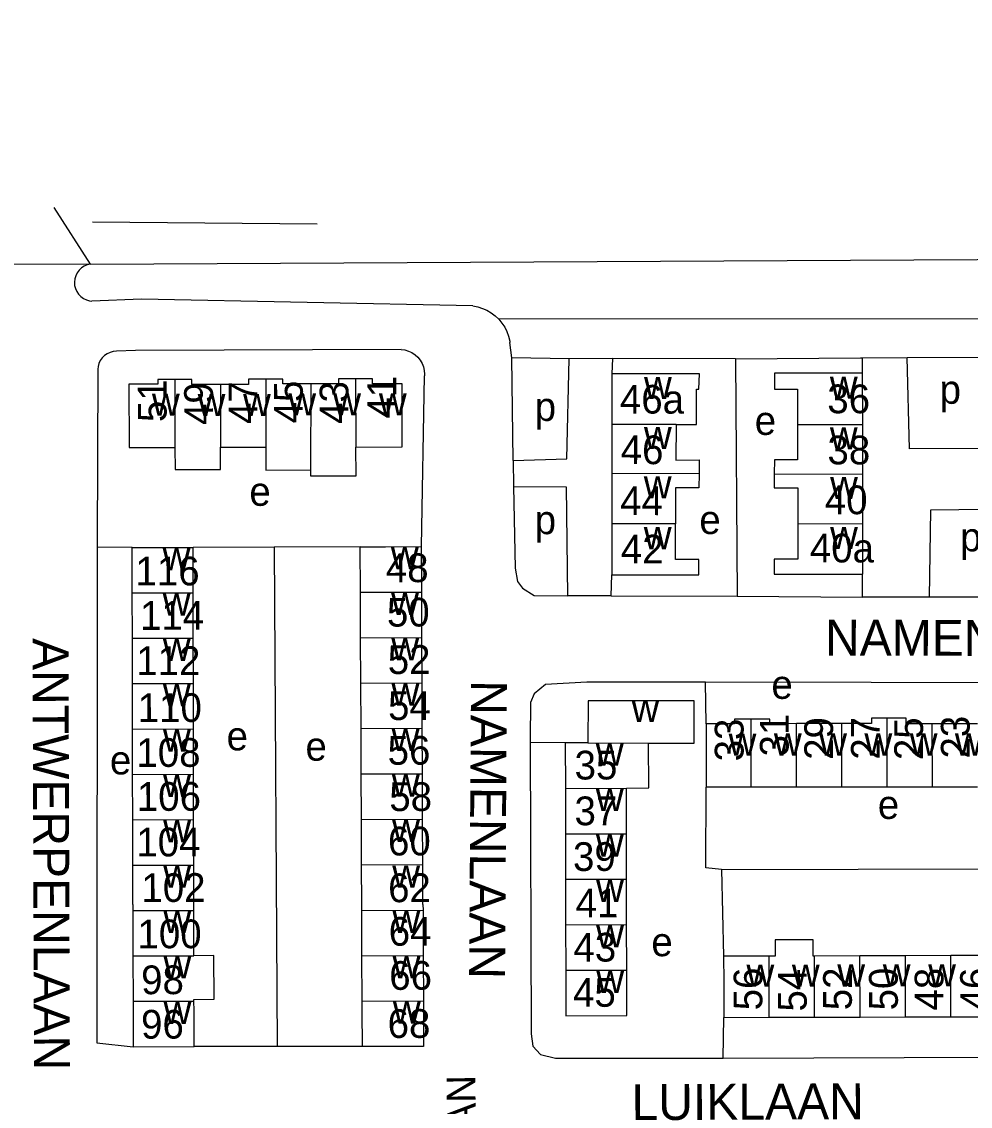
# Model space of a CAD drawing. Extents: x 159675 to 162108, y 386471 to 388472.
# Drawn here: x 161301.9 to 161434, y 388221.9 to 388372.9 of the extents above; entities that cross this region are included whole.
import ezdxf

# ---------------------------------------------------------------- set-up
doc = ezdxf.new("R2010")
doc.units = 0
for name, color, linetype in [('BLT_Basislijn', 7, 'Continuous'), ('BLT_Bebouwing', 7, 'Continuous'), ('BLT_Centroide', 7, 'Continuous'), ('BLT_Huisnummer', 7, 'Continuous'), ('BLT_Huisnummer_ tussenligend', 7, 'Continuous'), ('BLT_Onderverdeling_panden', 7, 'Continuous'), ('BLT_Straatnaam', 7, 'Continuous'), ('BLT_Straatnaam_verkleind', 7, 'Continuous'), ('BLT_Vlakafsluiter', 7, 'Continuous')]:
    doc.layers.add(name, color=color, linetype=linetype)

msp = doc.modelspace()

# ---------------------------------------------------------------- linework, layer by layer
at = {"layer": 'BLT_Basislijn'}
for p, q in [((161311.78, 388345.05), (161343.06, 388344.77)), ((161498.06, 388331.57), (161368.31, 388331.51)), ((161370.15, 388326.1), (161369.87, 388328.27)), ((161370.32, 388311.8), (161370.15, 388326.1)), ((161378.12, 388326), (161370.15, 388326.1)), ((161384.14, 388326.01), (161378.12, 388326)), ((161384.14, 388326.01), (161384.07, 388323.89)), ((161401.25, 388326), (161384.14, 388326.01)), ((161401.25, 388326), (161401.51, 388292.92)), ((161418.9, 388326.14), (161425.15, 388326.16)), ((161418.9, 388326.14), (161418.92, 388323.97)), ((161425.15, 388326.16), (161437.35, 388326.2)), ((161357.56, 388299.83), (161357.98, 388323.62)), ((161370.32, 388311.8), (161370.38, 388308.21)), ((161317.3, 388299.69), (161312.41, 388299.73)), ((161337.05, 388299.75), (161325.77, 388299.71)), ((161349.04, 388299.79), (161337.05, 388299.75)), ((161337.05, 388299.75), (161337.49, 388230.2)), ((161383.96, 388292.98), (161384.08, 388295.9)), ((161418.96, 388292.77), (161418.93, 388295.99)), ((161383.96, 388292.98), (161401.51, 388292.92)), ((161401.51, 388292.92), (161418.96, 388292.77)), ((161428.23, 388292.8), (161418.96, 388292.77)), ((161440.49, 388292.78), (161428.23, 388292.8)), ((161397.17, 388275.13), (161397.1, 388280.93)), ((161377.57, 388272.48), (161372.71, 388272.53)), ((161399.3, 388254.84), (161466.26, 388255.05)), ((161399.3, 388254.84), (161399.62, 388242.77)), ((161399.55, 388228.59), (161399.65, 388234.25)), ((161337.49, 388230.2), (161325.92, 388230.2)), ((161349.34, 388230.19), (161337.49, 388230.2)), ((161399.55, 388228.59), (161468.94, 388228.82))]:
    msp.add_line(p, q, dxfattribs=at)
for points in [[(161311.49, 388339.16), (161655.24, 388340.99), (161682.93, 388341.62), (161700.12, 388342.7), (161722.11, 388344.51), (161738.22, 388346.98), (161756.66, 388350.37), (161784.83, 388357.74), (161832.04, 388372.93)], [(161311.49, 388339.16), (161311.05, 388339.05), (161310.63, 388338.88), (161310.25, 388338.63), (161309.92, 388338.32), (161309.65, 388337.96), (161309.44, 388337.55), (161309.31, 388337.11), (161309.26, 388336.66), (161309.29, 388336.21), (161309.4, 388335.77), (161309.58, 388335.36), (161309.84, 388334.98), (161310.15, 388334.65), (161310.52, 388334.39), (161310.93, 388334.19), (161311.36, 388334.07), (161311.7, 388334.02)], [(161364.71, 388333.34), (161318.6, 388334.28), (161311.7, 388334.02)], [(161364.71, 388333.34), (161365.39, 388333.22), (161366.05, 388333.01), (161366.68, 388332.74), (161367.28, 388332.39), (161367.83, 388331.97), (161368.31, 388331.51)], [(161368.31, 388331.51), (161368.77, 388330.96), (161369.15, 388330.38), (161369.45, 388329.77), (161369.68, 388329.12), (161369.84, 388328.44), (161369.87, 388328.27)], [(161354.74, 388327.28), (161317.74, 388327.15), (161315.1, 388327.03)], [(161354.74, 388327.28), (161355.26, 388327.21), (161355.77, 388327.06), (161356.24, 388326.84), (161356.68, 388326.55), (161357.06, 388326.2), (161357.39, 388325.79), (161357.65, 388325.34), (161357.84, 388324.85), (161357.96, 388324.34), (161357.99, 388323.82), (161357.98, 388323.62)], [(161315.1, 388327.03), (161314.65, 388326.99), (161314.22, 388326.88), (161313.81, 388326.69), (161313.44, 388326.43), (161313.12, 388326.11), (161312.86, 388325.74), (161312.67, 388325.33), (161312.56, 388324.89), (161312.53, 388324.53)], [(161370.32, 388311.8), (161377.79, 388312.03), (161378.12, 388326)], [(161401.25, 388326), (161418.68, 388326.14), (161418.9, 388326.14)], [(161437.35, 388326.2), (161437.41, 388313.51), (161425.5, 388313.46), (161425.15, 388326.16)], [(161312.53, 388324.53), (161312.41, 388300.17), (161312.41, 388299.73)], [(161370.38, 388308.21), (161370.61, 388296.82), (161370.95, 388294.95), (161371.64, 388294.06), (161373.24, 388293.01), (161377.89, 388292.97)], [(161370.38, 388308.21), (161377.71, 388308.17), (161377.89, 388292.97)], [(161440.49, 388292.78), (161440.23, 388305.02), (161428.43, 388304.88), (161428.23, 388292.8)], [(161312.41, 388299.73), (161312.39, 388230.71), (161317.44, 388230.18)], [(161383.96, 388292.98), (161383.73, 388292.98), (161377.89, 388292.97)], [(161397.1, 388280.93), (161396.97, 388280.93), (161380.56, 388280.96), (161374.83, 388280.63), (161373.24, 388279.34), (161372.74, 388278.13), (161372.71, 388273.05), (161372.71, 388272.53)], [(161466.48, 388280.8), (161466.32, 388280.8), (161397.1, 388280.93)], [(161372.71, 388272.53), (161372.82, 388231.99), (161373.06, 388230.24), (161374.12, 388229.09), (161376.2, 388228.57), (161399.55, 388228.59)], [(161399.3, 388254.84), (161397.12, 388255.11), (161397.17, 388266.31)]]:
    msp.add_lwpolyline(points, dxfattribs=at)
at = {"layer": 'BLT_Bebouwing'}
for p, q in [((161384.07, 388323.89), (161384.07, 388316.84)), ((161418.92, 388323.97), (161418.93, 388316.82)), ((161384.07, 388316.84), (161384.07, 388310.03)), ((161418.93, 388316.82), (161418.93, 388309.92)), ((161329.58, 388313.66), (161335.9, 388313.67)), ((161384.07, 388310.03), (161384.08, 388303.02)), ((161418.93, 388309.92), (161418.93, 388303.02)), ((161384.08, 388303.02), (161384.08, 388295.9)), ((161418.93, 388303.02), (161418.93, 388295.99)), ((161317.31, 388293.38), (161317.3, 388299.69)), ((161325.79, 388293.39), (161325.77, 388299.71)), ((161349.07, 388293.46), (161349.04, 388299.79)), ((161357.59, 388293.5), (161357.56, 388299.83)), ((161317.32, 388287.06), (161317.31, 388293.38)), ((161325.8, 388287.07), (161325.79, 388293.39)), ((161349.09, 388287.14), (161349.07, 388293.46)), ((161357.62, 388287.17), (161357.59, 388293.5)), ((161317.34, 388280.74), (161317.32, 388287.06)), ((161325.81, 388280.75), (161325.8, 388287.07)), ((161349.12, 388280.81), (161349.09, 388287.14)), ((161357.64, 388280.85), (161357.62, 388287.17)), ((161317.35, 388274.42), (161317.34, 388280.74)), ((161325.83, 388274.43), (161325.81, 388280.75)), ((161349.15, 388274.48), (161349.12, 388280.81)), ((161357.67, 388274.52), (161357.64, 388280.85)), ((161317.36, 388268.1), (161317.35, 388274.42)), ((161325.84, 388268.12), (161325.83, 388274.43)), ((161349.18, 388268.16), (161349.15, 388274.48)), ((161357.7, 388268.19), (161357.67, 388274.52)), ((161416.07, 388275.17), (161409.77, 388275.17)), ((161434.96, 388275.14), (161428.66, 388275.14)), ((161380.74, 388272.49), (161377.57, 388272.48)), ((161377.57, 388272.48), (161377.59, 388266.15)), ((161317.38, 388261.78), (161317.36, 388268.1)), ((161325.85, 388261.8), (161325.84, 388268.12)), ((161349.2, 388261.83), (161349.18, 388268.16)), ((161357.72, 388261.86), (161357.7, 388268.19)), ((161377.59, 388266.15), (161377.6, 388259.82)), ((161386.09, 388259.84), (161386.08, 388266.17)), ((161403.47, 388266.31), (161397.17, 388266.31)), ((161409.77, 388266.32), (161403.47, 388266.31)), ((161416.07, 388266.32), (161409.77, 388266.32)), ((161422.37, 388266.32), (161416.07, 388266.32)), ((161428.67, 388266.32), (161422.37, 388266.32)), ((161434.96, 388266.32), (161428.67, 388266.32)), ((161317.39, 388255.46), (161317.38, 388261.78)), ((161325.87, 388255.48), (161325.85, 388261.8)), ((161349.23, 388255.5), (161349.2, 388261.83)), ((161357.75, 388255.54), (161357.72, 388261.86)), ((161377.6, 388259.82), (161377.62, 388253.49)), ((161386.11, 388253.51), (161386.09, 388259.84)), ((161317.4, 388250), (161317.39, 388255.46)), ((161325.88, 388250), (161325.87, 388255.48)), ((161349.25, 388250), (161349.23, 388255.5)), ((161357.77, 388250), (161357.75, 388255.54)), ((161377.62, 388253.49), (161377.62, 388250)), ((161386.12, 388250), (161386.11, 388253.51)), ((161317.4, 388250), (161317.4, 388249.14)), ((161317.4, 388249.14), (161317.41, 388242.82)), ((161325.88, 388249.16), (161325.88, 388250)), ((161325.89, 388242.84), (161325.88, 388249.16)), ((161349.26, 388249.17), (161349.25, 388250)), ((161349.28, 388242.85), (161349.26, 388249.17)), ((161357.77, 388250), (161357.78, 388249.21)), ((161357.78, 388249.21), (161357.8, 388242.88)), ((161377.62, 388250), (161377.63, 388247.16)), ((161386.12, 388247.18), (161386.12, 388250)), ((161377.63, 388247.16), (161377.64, 388240.83)), ((161386.13, 388240.84), (161386.12, 388247.18)), ((161317.41, 388242.82), (161317.43, 388236.5)), ((161349.31, 388236.52), (161349.28, 388242.85)), ((161357.8, 388242.88), (161357.83, 388236.56)), ((161405.95, 388242.79), (161399.62, 388242.77)), ((161418.59, 388242.82), (161412.27, 388242.81)), ((161424.92, 388242.84), (161418.59, 388242.82)), ((161431.24, 388242.86), (161424.92, 388242.84)), ((161437.56, 388242.88), (161431.24, 388242.86)), ((161317.43, 388236.5), (161317.44, 388230.18)), ((161399.65, 388234.25), (161405.97, 388234.27)), ((161405.97, 388234.27), (161412.29, 388234.29)), ((161412.29, 388234.29), (161418.62, 388234.31)), ((161418.62, 388234.31), (161424.94, 388234.33)), ((161424.94, 388234.33), (161431.26, 388234.34)), ((161431.26, 388234.34), (161437.59, 388234.36)), ((161317.44, 388230.18), (161325.92, 388230.2))]:
    msp.add_line(p, q, dxfattribs=at)
for points in [[(161323.23, 388323.11), (161320.85, 388323.11), (161320.85, 388322.44), (161316.84, 388322.43), (161316.86, 388313.64), (161323.25, 388313.65)], [(161329.57, 388322.41), (161325.62, 388322.4), (161325.62, 388323.12), (161323.23, 388323.11)], [(161335.89, 388323.13), (161333.51, 388323.13), (161333.51, 388322.41), (161329.57, 388322.41)], [(161342.15, 388322.49), (161338.27, 388322.49), (161338.27, 388323.14), (161335.89, 388323.13)], [(161348.4, 388323.17), (161346.03, 388323.17), (161346.03, 388322.5), (161342.15, 388322.49)], [(161348.41, 388313.69), (161354.89, 388313.7), (161354.88, 388322.49), (161350.76, 388322.49), (161350.76, 388323.17), (161348.4, 388323.17)], [(161392.99, 388316.84), (161395.84, 388316.83), (161395.85, 388321.77), (161396.19, 388321.77), (161396.26, 388323.9), (161384.07, 388323.89)], [(161418.92, 388323.97), (161406.68, 388323.96), (161406.68, 388321.75), (161409.91, 388321.75), (161409.91, 388316.82)], [(161392.99, 388316.84), (161392.98, 388311.88), (161396.22, 388311.89), (161396.2, 388309.95)], [(161409.91, 388316.82), (161409.91, 388311.89), (161406.68, 388311.89), (161406.67, 388309.94)], [(161323.25, 388313.65), (161323.28, 388310.56), (161329.58, 388310.57), (161329.58, 388313.66)], [(161335.9, 388313.67), (161335.88, 388310.49), (161342.14, 388310.5)], [(161342.14, 388310.5), (161342.14, 388309.68), (161348.47, 388309.69), (161348.41, 388313.69)], [(161396.2, 388309.95), (161396.19, 388308.01), (161392.94, 388308.01), (161392.93, 388303.01)], [(161406.67, 388309.94), (161406.67, 388307.99), (161409.95, 388307.99), (161409.94, 388303.03)], [(161384.08, 388295.9), (161396.19, 388295.9), (161396.19, 388298.01), (161392.93, 388298.01), (161392.93, 388303.01)], [(161409.94, 388303.03), (161409.93, 388298.06), (161406.64, 388298.06), (161406.64, 388295.99), (161418.93, 388295.99)], [(161317.3, 388299.69), (161322.3, 388299.71), (161325.77, 388299.71)], [(161349.04, 388299.79), (161352.56, 388299.8), (161357.56, 388299.83)], [(161389.17, 388272.45), (161395.52, 388272.46), (161395.52, 388273.37), (161395.51, 388278.37), (161380.75, 388278.34), (161380.74, 388272.49)], [(161403.47, 388275.81), (161401.15, 388275.81), (161401.15, 388275.13), (161397.17, 388275.13)], [(161409.77, 388275.17), (161406.05, 388275.16), (161406.05, 388275.81), (161403.47, 388275.81)], [(161422.36, 388275.94), (161420.18, 388275.93), (161420.18, 388275.17), (161416.07, 388275.17)], [(161428.66, 388275.14), (161425.03, 388275.14), (161425.03, 388275.94), (161422.36, 388275.94)], [(161397.17, 388275.13), (161397.17, 388270.13), (161397.17, 388266.31)], [(161386.08, 388266.17), (161389.19, 388266.23), (161389.17, 388272.45)], [(161412.27, 388242.81), (161412.06, 388242.8), (161412.06, 388245.07), (161406.8, 388245.05), (161406.81, 388242.79), (161405.95, 388242.79)], [(161325.9, 388236.52), (161325.9, 388236.77), (161328.69, 388236.78), (161328.68, 388242.87), (161325.89, 388242.84)], [(161399.62, 388242.77), (161399.63, 388239.25), (161399.65, 388234.25)], [(161377.64, 388240.83), (161377.66, 388234.49), (161386.15, 388234.51), (161386.14, 388239.51), (161386.13, 388240.84)], [(161325.92, 388230.2), (161325.91, 388235.2), (161325.9, 388236.52)], [(161349.34, 388230.19), (161349.31, 388235.19), (161349.31, 388236.52)], [(161357.83, 388236.56), (161357.86, 388230.23), (161349.34, 388230.19)]]:
    msp.add_lwpolyline(points, dxfattribs=at)
at = {"layer": 'BLT_Onderverdeling_panden'}
for p, q in [((161323.23, 388323.11), (161323.25, 388313.65)), ((161335.89, 388323.13), (161335.9, 388313.67)), ((161348.4, 388323.17), (161348.41, 388313.69)), ((161329.57, 388322.41), (161329.58, 388313.66)), ((161342.15, 388322.49), (161342.14, 388310.5)), ((161392.99, 388316.84), (161384.07, 388316.84)), ((161409.91, 388316.82), (161418.93, 388316.82)), ((161396.2, 388309.95), (161384.07, 388310.03)), ((161406.67, 388309.94), (161418.93, 388309.92)), ((161392.93, 388303.01), (161384.08, 388303.02)), ((161409.94, 388303.03), (161418.93, 388303.02)), ((161317.31, 388293.38), (161325.79, 388293.39)), ((161349.07, 388293.46), (161357.59, 388293.5)), ((161317.32, 388287.06), (161325.8, 388287.07)), ((161349.09, 388287.14), (161357.62, 388287.17)), ((161317.34, 388280.74), (161325.81, 388280.75)), ((161349.12, 388280.81), (161357.64, 388280.85)), ((161403.47, 388266.31), (161403.47, 388275.81)), ((161422.37, 388266.32), (161422.36, 388275.94)), ((161317.35, 388274.42), (161325.83, 388274.43)), ((161349.15, 388274.48), (161357.67, 388274.52)), ((161409.77, 388266.32), (161409.77, 388275.17)), ((161416.07, 388266.32), (161416.07, 388275.17)), ((161428.67, 388266.32), (161428.66, 388275.14)), ((161380.74, 388272.49), (161389.17, 388272.45)), ((161317.36, 388268.1), (161325.84, 388268.12)), ((161349.18, 388268.16), (161357.7, 388268.19)), ((161377.59, 388266.15), (161386.08, 388266.17)), ((161317.38, 388261.78), (161325.85, 388261.8)), ((161349.2, 388261.83), (161357.72, 388261.86)), ((161377.6, 388259.82), (161386.09, 388259.84)), ((161317.39, 388255.46), (161325.87, 388255.48)), ((161349.23, 388255.5), (161357.75, 388255.54)), ((161377.62, 388253.49), (161386.11, 388253.51)), ((161317.4, 388249.14), (161325.88, 388249.16)), ((161349.26, 388249.17), (161357.78, 388249.21)), ((161377.63, 388247.16), (161386.12, 388247.18)), ((161317.41, 388242.82), (161325.89, 388242.84)), ((161349.28, 388242.85), (161357.8, 388242.88)), ((161405.97, 388234.27), (161405.95, 388242.79)), ((161412.29, 388234.29), (161412.27, 388242.81)), ((161418.62, 388234.31), (161418.59, 388242.82)), ((161424.94, 388234.33), (161424.92, 388242.84)), ((161431.26, 388234.34), (161431.24, 388242.86)), ((161377.64, 388240.83), (161386.13, 388240.84)), ((161317.43, 388236.5), (161325.9, 388236.52)), ((161349.31, 388236.52), (161357.83, 388236.56))]:
    msp.add_line(p, q, dxfattribs=at)
at = {"layer": 'BLT_Vlakafsluiter'}
for points in [[(161311.49, 388339.16), (161306.45, 388347.06)], [(161289.09, 388339.27), (161311.49, 388339.16)]]:
    msp.add_lwpolyline(points, dxfattribs=at)

# ---------------------------------------------------------------- texts
at = {"layer": 'BLT_Centroide'}
for s, p in [('w', (161388.54, 388320.38)), ('w', (161414.41, 388320.41)), ('p', (161429.68, 388319.72)), ('w', (161320.05, 388318.05)), ('w', (161326.41, 388318.03)), ('w', (161332.73, 388318.03)), ('w', (161339.03, 388318.09)), ('w', (161345.28, 388318.09)), ('w', (161351.64, 388318.09)), ('p', (161373.32, 388317.33)), ('e', (161403.95, 388315.38)), ('w', (161388.53, 388313.41)), ('w', (161414.41, 388313.38)), ('w', (161388.51, 388306.53)), ('w', (161414.44, 388306.47)), ('e', (161333.61, 388305.51)), ('p', (161373.32, 388301.56)), ('e', (161396.24, 388301.58)), ('w', (161388.51, 388299.47)), ('w', (161414.44, 388299.5)), ('p', (161432.54, 388299.17)), ('w', (161321.54, 388296.53)), ('w', (161353.31, 388296.66)), ('w', (161321.55, 388290.22)), ('w', (161353.34, 388290.31)), ('w', (161321.57, 388283.91)), ('w', (161353.37, 388284)), ('w', (161321.58, 388277.59)), ('w', (161353.4, 388277.66)), ('e', (161406.27, 388278.62)), ('w', (161386.8, 388275.41)), ('w', (161321.59, 388271.28)), ('e', (161330.44, 388271.45)), ('w', (161353.42, 388271.34)), ('e', (161341.42, 388270.01)), ('w', (161400.31, 388270.72)), ('w', (161406.62, 388270.73)), ('w', (161412.92, 388270.73)), ('w', (161419.22, 388270.73)), ('w', (161425.52, 388270.73)), ('w', (161431.81, 388270.73)), ('e', (161314.2, 388268.1)), ('w', (161381.83, 388269.31)), ('w', (161321.61, 388264.94)), ('w', (161353.45, 388265)), ('w', (161381.84, 388263)), ('e', (161421.08, 388261.9)), ('w', (161321.62, 388258.62)), ('w', (161353.48, 388258.69)), ('w', (161381.85, 388256.66)), ('w', (161321.63, 388252.31)), ('w', (161353.5, 388252.34)), ('w', (161381.87, 388250.34)), ('w', (161321.65, 388246)), ('w', (161353.53, 388246.03)), ('w', (161381.88, 388244)), ('e', (161389.56, 388242.78)), ('w', (161321.66, 388239.69)), ('w', (161353.55, 388239.69)), ('w', (161402.8, 388238.52)), ('w', (161409.12, 388238.55)), ('w', (161415.44, 388238.56)), ('w', (161421.77, 388238.58)), ('w', (161428.09, 388238.59)), ('w', (161381.9, 388237.66)), ('w', (161321.67, 388233.34)), ('w', (161353.59, 388233.38))]:
    msp.add_text(s, height=4, dxfattribs=at).set_placement(p)
at = {"layer": 'BLT_Huisnummer'}
for s, rotation, p in [('51', 90.0847, (161322.09, 388317.17)), ('45', 90.0847, (161341.05, 388316.99)), ('41', 90.0847, (161354.05, 388317.65)), ('46a', 359.8972, (161385.18, 388318.36)), ('36', 0.0191, (161414.05, 388318.4)), ('46', 359.6032, (161385.28, 388311.34)), ('40', 359.9363, (161413.7, 388304.34)), ('42', 0.0236, (161385.31, 388297.48)), ('40a', 0.0186, (161411.62, 388297.62)), ('116', 0.1217, (161317.76, 388294.41)), ('48', 0.242, (161352.61, 388294.86)), ('112', 0.1217, (161317.87, 388281.93)), ('52', 0.242, (161352.88, 388282.08)), ('29', 89.9853, (161414.85, 388270.13)), ('25', 89.9853, (161427.37, 388270.09)), ('33', 90.0147, (161402.39, 388269.92)), ('108', 0.1217, (161317.89, 388269.14)), ('56', 0.242, (161352.86, 388269.44)), ('35', 0.1282, (161378.88, 388267.39)), ('104', 0.1217, (161317.88, 388256.67)), ('60', 0.242, (161352.91, 388256.81)), ('39', 0.1282, (161378.66, 388254.65)), ('100', 0.1217, (161318.04, 388243.88)), ('64', 0.242, (161353.01, 388244.24)), ('45', 0.1282, (161378.66, 388235.73)), ('56', 89.8396, (161405, 388235.24)), ('52', 89.8396, (161417.46, 388235.25)), ('48', 89.8396, (161430.2, 388235.21)), ('96', 0.1217, (161318.54, 388231.3)), ('68', 0.242, (161352.86, 388231.39))]:
    msp.add_text(s, height=4, rotation=rotation, dxfattribs=at).set_placement(p)
at = {"layer": 'BLT_Huisnummer_ tussenligend'}
for s, rotation, p in [('47', 90.0967, (161334.72, 388316.9)), ('43', 90.0967, (161347.4, 388316.92)), ('49', 90.0967, (161328.54, 388316.76)), ('38', 359.9159, (161414.07, 388311.29)), ('44', 359.9482, (161385.22, 388304.21)), ('50', 0.242, (161352.76, 388288.68)), ('114', 0.1217, (161318.39, 388288.23)), ('110', 0.1217, (161318.08, 388275.39)), ('54', 0.242, (161352.92, 388275.67)), ('31', 90.0179, (161408.67, 388270.61)), ('27', 90.0179, (161421.35, 388270.15)), ('23', 90.0179, (161433.86, 388270.32)), ('106', 0.1217, (161317.95, 388263.02)), ('58', 0.242, (161353.09, 388262.99)), ('37', 0.1282, (161378.87, 388261.02)), ('102', 0.1217, (161318.59, 388250.33)), ('62', 0.242, (161352.93, 388250.3)), ('41', 0.1282, (161379.02, 388248.2)), ('43', 0.1215, (161378.72, 388242.03)), ('98', 0.1217, (161318.55, 388237.49)), ('66', 0.242, (161353.08, 388238.09)), ('54', 90.1615, (161411.19, 388235.08)), ('50', 90.1615, (161423.87, 388235.24)), ('46', 90.1615, (161436.55, 388235.24))]:
    msp.add_text(s, height=4, rotation=rotation, dxfattribs=at).set_placement(p)
at = {"layer": 'BLT_Straatnaam'}
for s, rotation, p in [('NAMENLAAN', 359.8964, (161413.73, 388284.65)), ('ANTWERPENLAAN', 270.1924, (161303.43, 388287.08)), ('NAMENLAAN', 269.6268, (161364.46, 388281.23)), ('LUIKLAAN', 0.2387, (161386.81, 388219.95))]:
    msp.add_text(s, height=5, rotation=rotation, dxfattribs=at).set_placement(p)
at = {"layer": 'BLT_Straatnaam_verkleind'}
msp.add_text('BASTENAKENLAAN', height=4, rotation=90.5476, dxfattribs=at).set_placement((161365.53, 388176.31))

doc.saveas('drawing.dxf')
